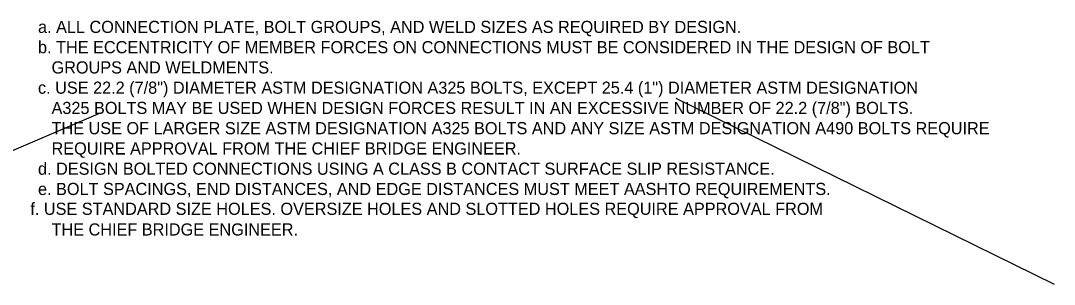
# Model space of a CAD drawing. Extents: x 634656 to 641360, y 298715 to 301183.
# Drawn here: x 641105 to 641360.2, y 299356.1 to 299421.1 of the extents above; entities that cross this region are included whole.
import ezdxf

# ---------------------------------------------------------------- set-up
doc = ezdxf.new("R2010")
doc.units = 0
doc.layers.add('1', color=7, linetype='Continuous')
doc.layers.add('2', color=7, linetype='Continuous')

msp = doc.modelspace()

# ---------------------------------------------------------------- linework, layer by layer
at = {"layer": '2'}
for p, q in [((641266.74, 299402), (641360.19, 299356.05)), ((641124.59, 299398.27), (641034.59, 299359.82))]:
    msp.add_line(p, q, dxfattribs=at)

# ---------------------------------------------------------------- texts
at = {"layer": '1'}
for s, height, p in [('    a. ALL CONNECTION PLATE, BOLT GROUPS, AND WELD SIZES AS REQUIRED BY DESIGN. ', 2.9999, (641104.8, 299418.1)), ('    b. THE ECCENTRICITY OF MEMBER FORCES ON CONNECTIONS MUST BE CONSIDERED IN THE DESIGN OF BOLT', 2.9999, (641104.8, 299413.1)), ('       GROUPS AND WELDMENTS.', 2.9999, (641104.8, 299408.1)), ('    c. USE 22.2 (7/8") DIAMETER ASTM DESIGNATION A325 BOLTS, EXCEPT 25.4 (1") DIAMETER ASTM DESIGNATION', 2.99987, (641104.8, 299403.1)), ('       A325 BOLTS MAY BE USED WHEN DESIGN FORCES RESULT IN AN EXCESSIVE NUMBER OF 22.2 (7/8") BOLTS.', 2.9999, (641104.8, 299398.1)), ('       THE USE OF LARGER SIZE ASTM DESIGNATION A325 BOLTS AND ANY SIZE ASTM DESIGNATION A490 BOLTS REQUIRE', 2.99987, (641104.8, 299393.1)), ('       REQUIRE APPROVAL FROM THE CHIEF BRIDGE ENGINEER. ', 2.9999, (641104.8, 299388.1)), ('    d. DESIGN BOLTED CONNECTIONS USING A CLASS B CONTACT SURFACE SLIP RESISTANCE.  ', 2.9999, (641104.8, 299383.1)), ('    e. BOLT SPACINGS, END DISTANCES, AND EDGE DISTANCES MUST MEET AASHTO REQUIREMENTS.', 2.9999, (641104.8, 299378.1)), ('     f. USE STANDARD SIZE HOLES. OVERSIZE HOLES AND SLOTTED HOLES REQUIRE APPROVAL FROM', 2.9999, (641101.79, 299373.2)), ('       THE CHIEF BRIDGE ENGINEER.', 2.9999, (641104.8, 299368.1))]:
    msp.add_text(s, height=height, dxfattribs=at).set_placement(p)

doc.saveas('drawing.dxf')
